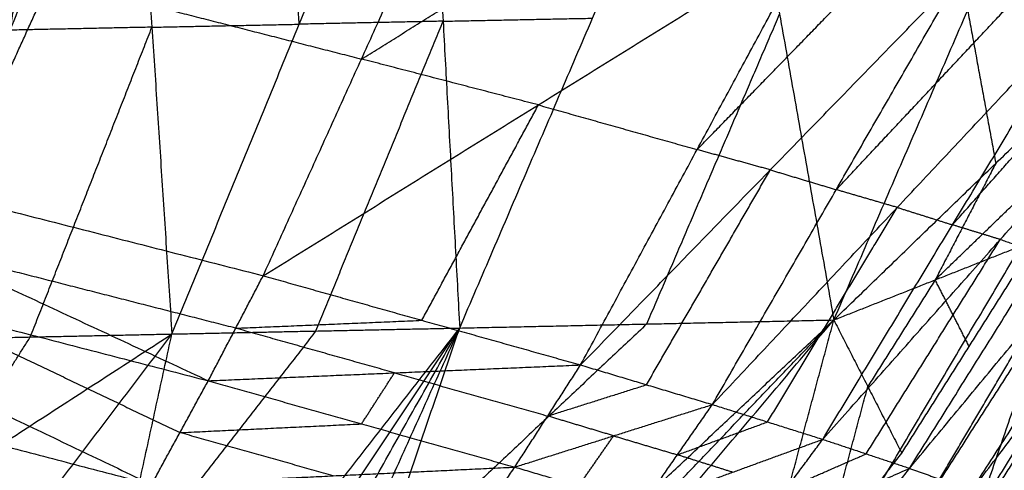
# Model space of a CAD drawing. Header units: millimetres. Extents: x -106 to 110, y -96 to 120.
# Tile 708 of 1020: x 101.76 to 105.67, y -13.46 to -11.67. Entities that reach past the tile are written whole.
import ezdxf

# ---------------------------------------------------------------- set-up
doc = ezdxf.new("R2010")
doc.units = ezdxf.units.MM
doc.header["$MEASUREMENT"] = 0
doc.layers.add('Default', color=7, linetype='Continuous', true_color=0x000000)

msp = doc.modelspace()

# ---------------------------------------------------------------- linework, layer by layer
at = {"layer": 'Default'}
for points in [[(104.9952, -12.8653, 10.7844), (105.5265, -11.637, 10.3372), (106.0578, -10.4088, 9.89)], [(102.3675, -12.921, 9.2794), (102.8729, -11.6924, 8.8116), (103.3782, -10.4637, 8.3438)], [(103.3782, -10.4637, 8.3438), (103.444, -11.6805, 9.1348), (103.5099, -12.8973, 9.9258)], [(103.5099, -12.8973, 9.9258), (104.0372, -11.6685, 9.4734), (104.5645, -10.4398, 9.0211)], [(104.5645, -10.4398, 9.0211), (104.7799, -11.6526, 9.9028), (104.9952, -12.8653, 10.7844)], [(101.2433, -12.9447, 8.6605), (101.726, -11.716, 8.1772), (102.2088, -10.4874, 7.6938)], [(101.726, -11.716, 8.1772), (101.8221, -11.1046, 7.8568), (101.9182, -10.4932, 7.5365)], [(102.2088, -10.4874, 7.6938), (102.2882, -11.7042, 8.4866), (102.3675, -12.921, 9.2794)], [(102.8729, -11.6924, 8.8116), (102.8332, -11.084, 8.4152), (102.7935, -10.4755, 8.0188)], [(100.2606, -12.0593, 12.7183), (101.8853, -11.5151, 13.2477), (103.51, -10.9709, 13.777)], [(102.73, -12.6898, 13.6942), (103.12, -11.8304, 13.7356), (103.51, -10.9709, 13.777)], [(103.12, -11.8304, 13.7356), (103.6663, -11.4918, 13.7426), (104.2125, -11.1532, 13.7496)], [(102.73, -12.6898, 13.6942), (103.8225, -12.0126, 13.7082), (104.915, -11.3354, 13.7222)], [(103.9899, -13.0438, 13.7553), (104.4524, -12.1896, 13.7387), (104.915, -11.3354, 13.7222)], [(104.4524, -12.1896, 13.7387), (104.829, -11.8028, 13.6778), (105.2056, -11.4159, 13.6168)], [(101.4953, -12.3746, 13.2063), (101.6903, -11.9448, 13.227), (101.8853, -11.5151, 13.2477)], [(101.8853, -11.5151, 13.2477), (102.5027, -11.6727, 13.4916), (103.12, -11.8304, 13.7356)], [(103.9899, -13.0438, 13.7553), (104.743, -12.2701, 13.6334), (105.4962, -11.4964, 13.5114)], [(104.5132, -13.2009, 13.6378), (105.0047, -12.3486, 13.5746), (105.4962, -11.4964, 13.5114)], [(105.0047, -12.3486, 13.5746), (105.3716, -11.9578, 13.4672), (105.7386, -11.5669, 13.3597)], [(104.5132, -13.2009, 13.6378), (105.2471, -12.4191, 13.423), (105.981, -11.6373, 13.2081)], [(104.9513, -13.3388, 13.4427), (105.4662, -12.4881, 13.3254), (105.981, -11.6373, 13.2081)], [(104.9952, -12.8653, 10.7844), (105.638, -12.2443, 10.7129), (106.2808, -11.6233, 10.6414)], [(105.5265, -11.637, 10.3372), (105.5823, -11.9406, 10.5251), (105.638, -12.2443, 10.7129)], [(103.444, -11.6805, 9.1348), (103.1584, -11.6864, 8.9732), (102.8729, -11.6924, 8.8116)], [(102.9387, -12.9091, 9.6026), (103.1914, -12.2948, 9.3687), (103.444, -11.6805, 9.1348)], [(103.444, -11.6805, 9.1348), (103.7406, -11.6745, 9.3041), (104.0372, -11.6685, 9.4734)], [(104.2526, -12.8813, 10.3551), (104.5162, -12.2669, 10.1289), (104.7799, -11.6526, 9.9028)], [(102.2882, -11.7042, 8.4866), (102.0071, -11.7101, 8.3319), (101.726, -11.716, 8.1772)], [(101.8054, -12.9329, 8.9699), (102.0468, -12.3185, 8.7283), (102.2882, -11.7042, 8.4866)], [(102.2882, -11.7042, 8.4866), (102.5805, -11.6983, 8.6491), (102.8729, -11.6924, 8.8116)], [(105.4662, -12.4881, 13.3254), (105.8185, -12.0919, 13.1752), (106.1709, -11.6956, 13.025)], [(104.9513, -13.3388, 13.4427), (105.6561, -12.5464, 13.1423), (106.3608, -11.754, 12.8419)], [(105.296, -13.4538, 13.1916), (105.8284, -12.6039, 13.0168), (106.3608, -11.754, 12.8419)], [(105.18, -13.5136, 11.5255), (105.6896, -12.6537, 11.1125), (106.1991, -11.7938, 10.6996)], [(105.572, -13.6118, 11.8633), (105.8856, -12.7028, 11.2814), (106.1991, -11.7938, 10.6996)], [(103.8225, -12.0126, 13.7082), (103.4713, -11.9215, 13.7219), (103.12, -11.8304, 13.7356)], [(105.296, -13.4538, 13.1916), (105.9631, -12.6484, 12.8181), (106.6302, -11.843, 12.4446)], [(105.5421, -13.5424, 12.9081), (106.0861, -12.6927, 12.6764), (106.6302, -11.843, 12.4446)], [(105.5421, -13.5424, 12.9081), (106.1647, -12.7223, 12.4776), (106.7873, -11.9023, 12.047)], [(105.572, -13.6118, 11.8633), (106.1079, -12.757, 11.4749), (106.6438, -11.9022, 11.0864)], [(103.3599, -12.8668, 13.7247), (103.5912, -12.4397, 13.7165), (103.8225, -12.0126, 13.7082)], [(103.8225, -12.0126, 13.7082), (104.1375, -12.1011, 13.7235), (104.4524, -12.1896, 13.7387)], [(100.2606, -12.0593, 12.7183), (101.3862, -12.5829, 13.1941), (102.5119, -13.1065, 13.6699)], [(100.2606, -12.0593, 12.7183), (101.4953, -12.3746, 13.2063), (102.73, -12.6898, 13.6942)], [(105.3976, -12.7063, 10.8939), (105.719, -12.3958, 10.8581), (106.0404, -12.0853, 10.8224)], [(104.743, -12.2701, 13.6334), (104.5977, -12.2299, 13.6861), (104.4524, -12.1896, 13.7387)], [(104.2515, -13.1223, 13.6966), (104.4973, -12.6962, 13.665), (104.743, -12.2701, 13.6334)], [(104.743, -12.2701, 13.6334), (104.8739, -12.3094, 13.604), (105.0047, -12.3486, 13.5746)], [(105.638, -12.2443, 10.7129), (105.5178, -12.4753, 10.8034), (105.3976, -12.7063, 10.8939)], [(105.2471, -12.4191, 13.423), (105.1259, -12.3839, 13.4988), (105.0047, -12.3486, 13.5746)], [(104.7322, -13.2698, 13.5403), (104.9897, -12.8445, 13.4816), (105.2471, -12.4191, 13.423)], [(105.2471, -12.4191, 13.423), (105.3566, -12.4536, 13.3742), (105.4662, -12.4881, 13.3254)], [(100.1325, -12.4909, 12.7076), (101.2097, -13.0044, 13.1765), (102.2868, -13.5179, 13.6454)], [(100.1325, -12.4909, 12.7076), (101.3222, -12.7987, 13.1888), (102.5119, -13.1065, 13.6699)], [(105.6561, -12.5464, 13.1423), (105.5611, -12.5172, 13.2339), (105.4662, -12.4881, 13.3254)], [(105.1236, -13.3963, 13.3172), (105.3899, -12.9714, 13.2297), (105.6561, -12.5464, 13.1423)], [(105.6561, -12.5464, 13.1423), (105.7422, -12.5751, 13.0795), (105.8284, -12.6039, 13.0168)], [(102.621, -12.8981, 13.682), (102.0036, -12.7405, 13.4381), (101.3862, -12.5829, 13.1941)], [(104.9952, -12.8653, 10.7844), (105.3976, -12.7063, 10.8939), (105.8, -12.5474, 11.0033)], [(105.2648, -13.3936, 11.451), (105.5324, -12.9705, 11.2272), (105.8, -12.5474, 11.0033)], [(105.419, -13.4981, 13.0499), (105.6911, -13.0733, 12.934), (105.9631, -12.6484, 12.8181)], [(102.5119, -13.1065, 13.6699), (102.621, -12.8981, 13.682), (102.73, -12.6898, 13.6942)], [(102.73, -12.6898, 13.6942), (103.3599, -12.8668, 13.7247), (103.9899, -13.0438, 13.7553)], [(105.376, -13.5627, 11.6944), (105.6308, -13.1328, 11.4879), (105.8856, -12.7028, 11.2814)], [(105.3976, -12.7063, 10.8939), (105.2638, -12.9179, 11.0058), (105.13, -13.1294, 11.1177)], [(105.5324, -12.9705, 11.2272), (105.465, -12.8384, 11.0605), (105.3976, -12.7063, 10.8939)], [(105.6149, -13.5724, 12.7618), (105.8898, -13.1474, 12.6197), (106.1647, -12.7223, 12.4776)], [(105.6538, -13.6224, 12.0988), (105.9217, -13.195, 11.9046), (106.1897, -12.7676, 11.7104)], [(101.3222, -12.7987, 13.1888), (101.8608, -13.0554, 13.4232), (102.3993, -13.3122, 13.6576)], [(101.9276, -14.9289, 11.5143), (102.7187, -13.9131, 10.72), (103.5099, -12.8973, 9.9258)], [(102.1507, -14.9238, 11.641), (102.8303, -13.9105, 10.7834), (103.5099, -12.8973, 9.9258)], [(102.3675, -12.921, 9.2794), (102.9387, -12.9091, 9.6026), (103.5099, -12.8973, 9.9258)], [(102.3744, -14.9187, 11.7685), (102.9421, -13.908, 10.8471), (103.5099, -12.8973, 9.9258)], [(102.5988, -14.9136, 11.897), (103.0543, -13.9054, 10.9114), (103.5099, -12.8973, 9.9258)], [(102.621, -12.8981, 13.682), (102.9904, -12.8825, 13.7034), (103.3599, -12.8668, 13.7247)], [(103.2509, -13.0751, 13.7126), (102.9359, -12.9866, 13.6973), (102.621, -12.8981, 13.682)], [(102.8238, -14.9084, 12.0263), (103.9095, -13.8868, 11.4053), (104.9952, -12.8653, 10.7844)], [(102.8238, -14.9084, 12.0263), (103.1668, -13.9028, 10.976), (103.5099, -12.8973, 9.9258)], [(103.0495, -14.9032, 12.1564), (104.0223, -13.8842, 11.4704), (104.9952, -12.8653, 10.7844)], [(104.2526, -12.8813, 10.3551), (103.7097, -13.392, 10.6656), (103.1668, -13.9028, 10.976)], [(103.2757, -14.898, 12.2873), (104.1355, -13.8816, 11.5358), (104.9952, -12.8653, 10.7844)], [(103.5099, -12.8973, 9.9258), (104.2526, -12.8813, 10.3551), (104.9952, -12.8653, 10.7844)], [(104.6367, -14.2008, 12.0249), (104.816, -13.5331, 11.4046), (104.9952, -12.8653, 10.7844)], [(104.9952, -12.8653, 10.7844), (105.13, -13.1294, 11.1177), (105.2648, -13.3936, 11.451)], [(100.0018, -12.9211, 12.6964), (101.0287, -13.4224, 13.1587), (102.0556, -13.9237, 13.621)], [(100.0018, -12.9211, 12.6964), (101.1443, -13.2195, 13.1709), (102.2868, -13.5179, 13.6454)], [(100.4817, -14.1419, 9.4756), (101.4246, -13.5315, 9.3775), (102.3675, -12.921, 9.2794)], [(100.8239, -14.955, 10.897), (101.5957, -13.938, 10.0882), (102.3675, -12.921, 9.2794)], [(101.2433, -12.9447, 8.6605), (101.8054, -12.9329, 8.9699), (102.3675, -12.921, 9.2794)], [(101.4246, -13.5315, 9.3775), (101.615, -13.2322, 9.1737), (101.8054, -12.9329, 8.9699)], [(101.9276, -14.9289, 11.5143), (102.1475, -13.925, 10.3968), (102.3675, -12.921, 9.2794)], [(102.9387, -12.9091, 9.6026), (102.5431, -13.417, 9.9997), (102.1475, -13.925, 10.3968)], [(102.5119, -13.1065, 13.6699), (103.2509, -13.0751, 13.7126), (103.9899, -13.0438, 13.7553)], [(103.7288, -13.4488, 13.7676), (103.8594, -13.2463, 13.7615), (103.9899, -13.0438, 13.7553)], [(103.9899, -13.0438, 13.7553), (104.2515, -13.1223, 13.6966), (104.5132, -13.2009, 13.6378)], [(103.1204, -13.2776, 13.7187), (103.1856, -13.1764, 13.7157), (103.2509, -13.0751, 13.7126)], [(103.2509, -13.0751, 13.7126), (103.5551, -13.1607, 13.737), (103.8594, -13.2463, 13.7615)], [(102.2868, -13.5179, 13.6454), (102.3993, -13.3122, 13.6576), (102.5119, -13.1065, 13.6699)], [(102.5119, -13.1065, 13.6699), (103.1204, -13.2776, 13.7187), (103.7288, -13.4488, 13.7676)], [(103.8594, -13.2463, 13.7615), (104.0554, -13.1843, 13.729), (104.2515, -13.1223, 13.6966)], [(104.9508, -13.7972, 11.7379), (105.0404, -13.4633, 11.4278), (105.13, -13.1294, 11.1177)], [(103.7288, -13.4488, 13.7676), (104.121, -13.3248, 13.7027), (104.5132, -13.2009, 13.6378)], [(104.2353, -13.5998, 13.6792), (104.3742, -13.4003, 13.6585), (104.5132, -13.2009, 13.6378)], [(104.5132, -13.2009, 13.6378), (104.7322, -13.2698, 13.5403), (104.9513, -13.3388, 13.4427)], [(101.1443, -13.2195, 13.1709), (101.6577, -13.4702, 13.402), (102.1712, -13.7208, 13.6332)], [(104.121, -13.3248, 13.7027), (103.9902, -13.2856, 13.7321), (103.8594, -13.2463, 13.7615)], [(99.6225, -13.2864, 12.5549), (100.7761, -13.7031, 13.0813), (101.9298, -14.1197, 13.6077)], [(99.6225, -13.2864, 12.5549), (100.8391, -13.6051, 13.088), (102.0556, -13.9237, 13.621)], [(102.3993, -13.3122, 13.6576), (102.7599, -13.2949, 13.6882), (103.1204, -13.2776, 13.7187)], [(104.3742, -13.4003, 13.6585), (104.5532, -13.3351, 13.5994), (104.7322, -13.2698, 13.5403)], [(103.0078, -13.4834, 13.7065), (102.7036, -13.3978, 13.682), (102.3993, -13.3122, 13.6576)], [(103.9821, -13.5243, 13.7234), (104.0515, -13.4246, 13.713), (104.121, -13.3248, 13.7027)], [(104.121, -13.3248, 13.7027), (104.2476, -13.3626, 13.6806), (104.3742, -13.4003, 13.6585)], [(104.2353, -13.5998, 13.6792), (104.5933, -13.4693, 13.5609), (104.9513, -13.3388, 13.4427)], [(104.6598, -13.7319, 13.5178), (104.8055, -13.5354, 13.4802), (104.9513, -13.3388, 13.4427)], [(104.9513, -13.3388, 13.4427), (105.1236, -13.3963, 13.3172), (105.296, -13.4538, 13.1916)], [(104.5933, -13.4693, 13.5609), (104.4838, -13.4348, 13.6097), (104.3742, -13.4003, 13.6585)], [(104.6367, -14.2008, 12.0249), (104.9508, -13.7972, 11.7379), (105.2648, -13.3936, 11.451)], [(104.8055, -13.5354, 13.4802), (104.9646, -13.4658, 13.3987), (105.1236, -13.3963, 13.3172)], [(102.2868, -13.5179, 13.6454), (103.0078, -13.4834, 13.7065), (103.7288, -13.4488, 13.7676)], [(103.4586, -13.8445, 13.7828), (103.5937, -13.6467, 13.7752), (103.7288, -13.4488, 13.7676)], [(103.7288, -13.4488, 13.7676), (103.9821, -13.5243, 13.7234), (104.2353, -13.5998, 13.6792)], [(104.6598, -13.7319, 13.5178), (104.9779, -13.5929, 13.3547), (105.296, -13.4538, 13.1916)], [(104.9945, -13.8415, 13.3025), (105.1452, -13.6477, 13.2471), (105.296, -13.4538, 13.1916)], [(105.296, -13.4538, 13.1916), (105.419, -13.4981, 13.0499), (105.5421, -13.5424, 12.9081)]]:
    msp.add_open_spline(points, degree=2, dxfattribs=at)

doc.saveas('drawing.dxf')
